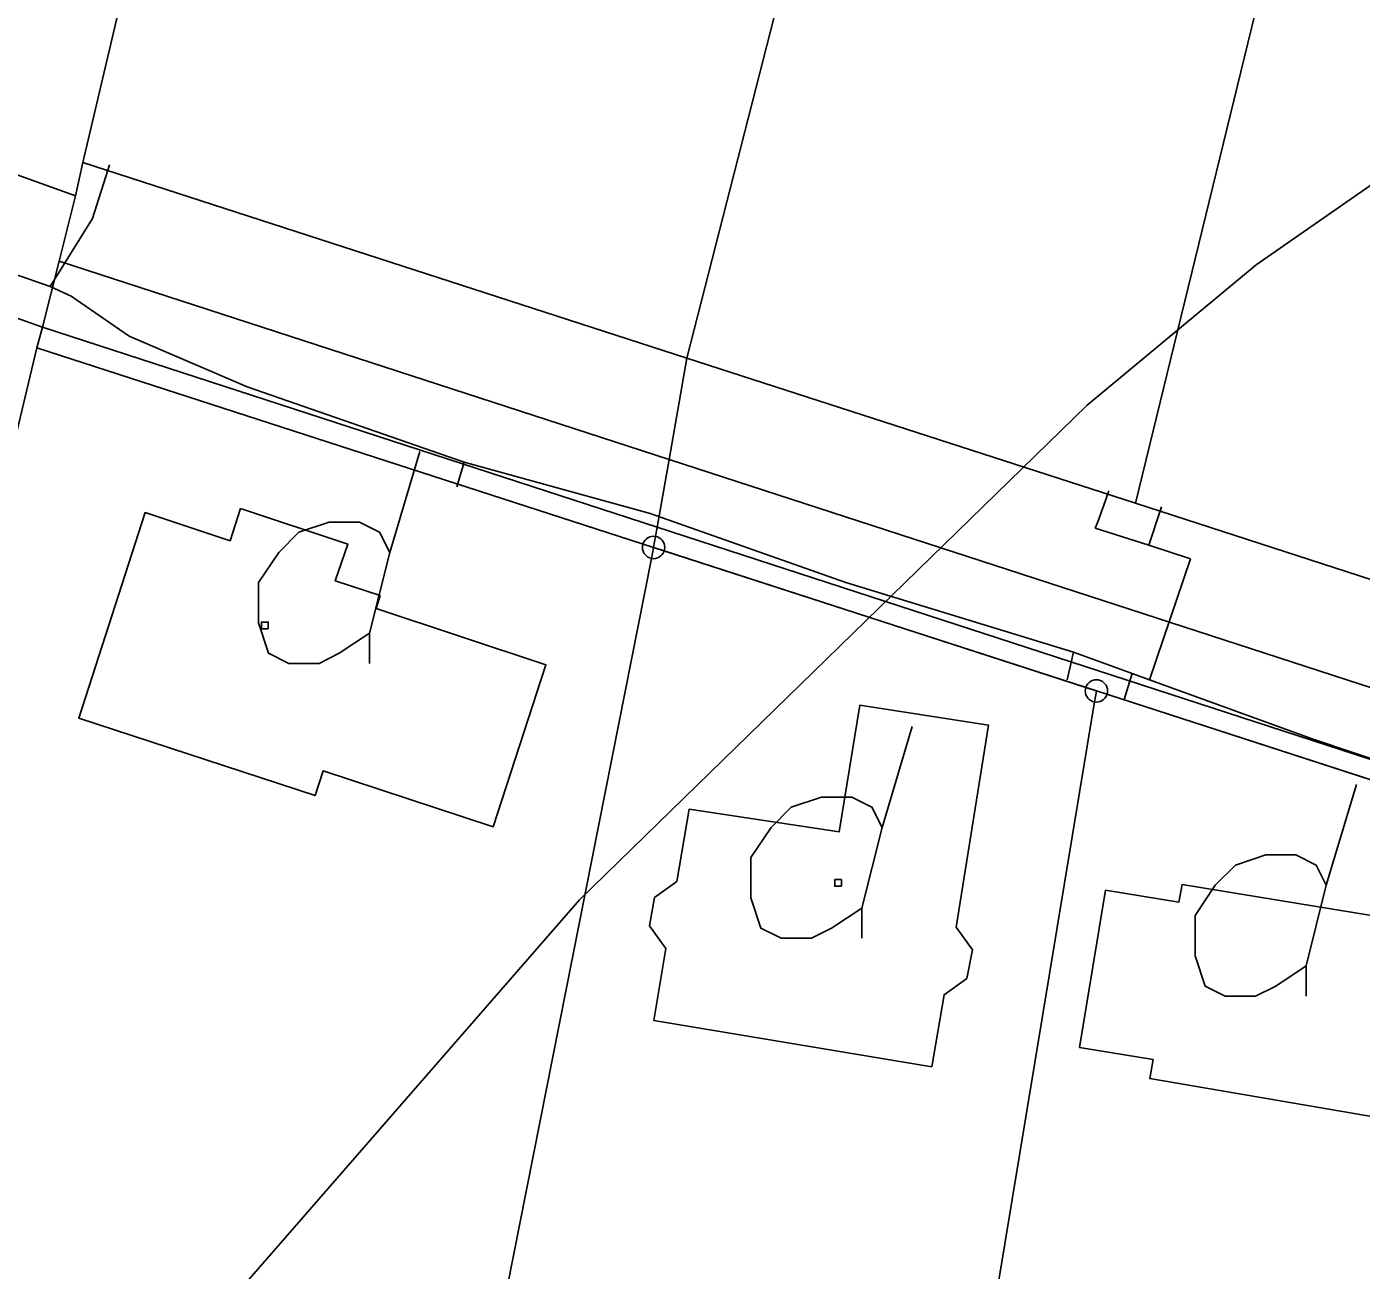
# Model space of a CAD drawing. Extents: x -645676 to -642474, y -1077513 to -1072613.
# Drawn here: x -644298.7 to -644239.2, y -1074907.3 to -1074851.8 of the extents above; entities that cross this region are included whole.
import ezdxf

# ---------------------------------------------------------------- set-up
doc = ezdxf.new("R2010")
doc.units = 0
for name, color, linetype in [('KN', 7, 'Continuous'), ('KULTURY_STAV', 7, 'Continuous'), ('KULTURY_ZNACKY', 7, 'Continuous'), ('PLYNOVOD', 7, 'Continuous'), ('VRSTEVNICE', 7, 'Continuous')]:
    doc.layers.add(name, color=color, linetype=linetype)

# ---------------------------------------------------------------- blocks, each defined once
blk = doc.blocks.new('$431')
blk.add_line((0.63, 0.99), (0.9, 1.89))
blk.add_lwpolyline([(0.45, 0), (0.45, 0.27), (0.63, 0.99), (0.54, 1.17), (0.36, 1.26), (0.09, 1.26), (-0.18, 1.17), (-0.36, 0.99), (-0.54, 0.72), (-0.54, 0.36), (-0.45, 0.09), (-0.27, 0), (0, 0), (0.18, 0.09), (0.45, 0.27)])

msp = doc.modelspace()

# ---------------------------------------------------------------- linework, layer by layer
at = {"layer": 'KN'}
for points in [[(-644257.82, -1074821.78), (-644258.1, -1074822.84), (-644269.27, -1074866.57), (-644296.22, -1074857.83), (-644293.29, -1074845.4), (-644290.85, -1074835.89), (-644285.45, -1074814.73)], [(-644238.96, -1074828.72), (-644238.97, -1074828.78), (-644238.98, -1074828.87), (-644238.97, -1074828.96), (-644238.95, -1074829.04), (-644238.91, -1074829.12), (-644238.86, -1074829.19), (-644238.8, -1074829.25), (-644238.73, -1074829.3), (-644238.65, -1074829.34), (-644238.6, -1074829.35), (-644249.27, -1074873.04), (-644269.27, -1074866.57), (-644258.1, -1074822.84)], [(-644219.25, -1074833.28), (-644219.25, -1074833.3), (-644219.26, -1074833.39), (-644219.25, -1074833.48), (-644219.23, -1074833.56), (-644219.19, -1074833.64), (-644219.14, -1074833.71), (-644219.08, -1074833.77), (-644219.01, -1074833.82), (-644218.93, -1074833.86), (-644218.87, -1074833.88), (-644229.29, -1074879.52), (-644249.27, -1074873.04), (-644238.6, -1074829.35), (-644238.57, -1074829.36), (-644238.48, -1074829.37), (-644238.39, -1074829.36), (-644238.31, -1074829.34), (-644238.23, -1074829.3), (-644238.16, -1074829.25), (-644238.1, -1074829.19), (-644238.05, -1074829.12), (-644238.01, -1074829.04), (-644237.99, -1074828.98)], [(-644306.98, -1074831.65), (-644308.19, -1074834.83), (-644314.41, -1074850.85), (-644305.86, -1074853.91), (-644299.79, -1074838.04), (-644303.99, -1074836.43), (-644302.78, -1074833.26), (-644296.78, -1074833.65), (-644298.17, -1074839.07), (-644295.26, -1074839.82), (-644296.78, -1074845.72), (-644295.23, -1074846.12), (-644294.94, -1074844.98), (-644293.29, -1074845.4), (-644296.22, -1074857.83), (-644296.54, -1074859.32), (-644316.26, -1074852.23), (-644311.42, -1074838.37), (-644309.73, -1074833.66), (-644308.67, -1074831.01)], [(-644269.27, -1074866.57), (-644270.07, -1074871.08), (-644297.27, -1074862.23), (-644296.54, -1074859.32), (-644296.22, -1074857.83)], [(-644298.01, -1074865.18), (-644298.27, -1074866.1), (-644302, -1074881.72), (-644320.61, -1074874.82), (-644319.08, -1074870.74), (-644315.42, -1074860.99), (-644314.77, -1074859.25)], [(-644270.07, -1074871.08), (-644270.6, -1074874.11), (-644298.01, -1074865.18), (-644297.27, -1074862.23)], [(-644270.6, -1074874.11), (-644270.67, -1074874.52), (-644270.76, -1074874.51), (-644270.85, -1074874.52), (-644270.93, -1074874.54), (-644271.01, -1074874.58), (-644271.08, -1074874.63), (-644271.14, -1074874.69), (-644271.19, -1074874.76), (-644271.23, -1074874.84), (-644271.23, -1074874.86), (-644298.27, -1074866.1), (-644298.01, -1074865.18)], [(-644249.27, -1074873.04), (-644229.29, -1074879.52), (-644209.29, -1074886), (-644210.26, -1074890.54), (-644270.07, -1074871.08), (-644269.27, -1074866.57)], [(-644210.26, -1074890.54), (-644210.91, -1074893.55), (-644270.6, -1074874.11), (-644270.07, -1074871.08)], [(-644289.18, -1074873.27), (-644284.4, -1074874.86), (-644284.96, -1074876.5), (-644282.96, -1074877.16), (-644283.14, -1074877.74), (-644275.56, -1074880.24), (-644277.91, -1074887.47), (-644285.5, -1074884.98), (-644285.85, -1074886.07), (-644296.4, -1074882.62), (-644293.44, -1074873.45), (-644289.65, -1074874.71)], [(-644289.18, -1074873.27), (-644289.65, -1074874.71), (-644293.44, -1074873.45), (-644296.4, -1074882.62), (-644285.85, -1074886.07), (-644285.5, -1074884.98), (-644277.91, -1074887.47), (-644275.56, -1074880.24), (-644283.14, -1074877.74), (-644282.96, -1074877.16), (-644284.96, -1074876.5), (-644284.4, -1074874.86)], [(-644270.77, -1074875.01), (-644270.77, -1074875.02), (-644270.76, -1074875.02), (-644270.86, -1074875.5), (-644270.93, -1074875.48), (-644271.01, -1074875.44), (-644271.08, -1074875.39), (-644271.14, -1074875.33), (-644271.19, -1074875.26), (-644271.23, -1074875.18), (-644271.25, -1074875.1), (-644271.26, -1074875.01), (-644271.25, -1074874.92), (-644271.23, -1074874.86)], [(-644270.67, -1074874.52), (-644270.76, -1074875), (-644270.77, -1074875), (-644270.77, -1074875.01), (-644271.23, -1074874.86), (-644271.23, -1074874.84), (-644271.19, -1074874.76), (-644271.14, -1074874.69), (-644271.08, -1074874.63), (-644271.01, -1074874.58), (-644270.93, -1074874.54), (-644270.85, -1074874.52), (-644270.76, -1074874.51)], [(-644270.29, -1074875.16), (-644270.29, -1074875.18), (-644270.33, -1074875.26), (-644270.38, -1074875.33), (-644270.44, -1074875.39), (-644270.51, -1074875.44), (-644270.59, -1074875.48), (-644270.67, -1074875.5), (-644270.76, -1074875.51), (-644270.85, -1074875.5), (-644270.86, -1074875.5), (-644270.76, -1074875.02), (-644270.75, -1074875.02), (-644270.75, -1074875.01)], [(-644270.76, -1074875.01), (-644270.76, -1074875.02), (-644270.77, -1074875.02), (-644270.77, -1074875.01)], [(-644270.29, -1074875.16), (-644270.75, -1074875.01), (-644270.75, -1074875), (-644270.76, -1074875), (-644270.67, -1074874.52), (-644270.59, -1074874.54), (-644270.51, -1074874.58), (-644270.44, -1074874.63), (-644270.38, -1074874.69), (-644270.33, -1074874.76), (-644270.29, -1074874.84), (-644270.27, -1074874.92), (-644270.26, -1074875.01), (-644270.27, -1074875.1)], [(-644270.75, -1074875.01), (-644270.75, -1074875.02), (-644270.76, -1074875.02), (-644270.76, -1074875.01)], [(-644287.95, -1074878.64), (-644288.25, -1074878.64), (-644288.25, -1074878.34), (-644287.95, -1074878.34)], [(-644287.95, -1074878.64), (-644287.95, -1074878.34), (-644288.25, -1074878.34), (-644288.25, -1074878.64)], [(-644250.54, -1074881.56), (-644251, -1074881.41), (-644251, -1074881.4), (-644251.01, -1074881.4), (-644251.02, -1074881.4), (-644251.02, -1074881.41), (-644251.48, -1074881.26), (-644251.48, -1074881.24), (-644251.44, -1074881.16), (-644251.39, -1074881.09), (-644251.33, -1074881.03), (-644251.26, -1074880.98), (-644251.18, -1074880.94), (-644251.1, -1074880.92), (-644251.01, -1074880.91), (-644250.92, -1074880.92), (-644250.84, -1074880.94), (-644250.76, -1074880.98), (-644250.69, -1074881.03), (-644250.63, -1074881.09), (-644250.58, -1074881.16), (-644250.54, -1074881.24), (-644250.52, -1074881.32), (-644250.51, -1074881.41), (-644250.52, -1074881.5)], [(-644251.02, -1074881.41), (-644251.02, -1074881.42), (-644251.01, -1074881.42), (-644251.09, -1074881.9), (-644251.1, -1074881.9), (-644251.18, -1074881.88), (-644251.26, -1074881.84), (-644251.33, -1074881.79), (-644251.39, -1074881.73), (-644251.44, -1074881.66), (-644251.48, -1074881.58), (-644251.5, -1074881.5), (-644251.51, -1074881.41), (-644251.5, -1074881.32), (-644251.48, -1074881.26)], [(-644250.54, -1074881.56), (-644250.54, -1074881.58), (-644250.58, -1074881.66), (-644250.63, -1074881.73), (-644250.69, -1074881.79), (-644250.76, -1074881.84), (-644250.84, -1074881.88), (-644250.92, -1074881.9), (-644251.01, -1074881.91), (-644251.09, -1074881.9), (-644251.01, -1074881.42), (-644251, -1074881.42), (-644251, -1074881.41)], [(-644251.01, -1074881.41), (-644251.01, -1074881.42), (-644251.02, -1074881.42), (-644251.02, -1074881.41)], [(-644251, -1074881.41), (-644251, -1074881.42), (-644251.01, -1074881.42), (-644251.01, -1074881.41)], [(-644255.82, -1074882.94), (-644257.27, -1074891.95), (-644256.53, -1074892.97), (-644256.79, -1074894.24), (-644257.8, -1074894.97), (-644258.35, -1074898.18), (-644270.75, -1074896.11), (-644270.22, -1074892.9), (-644270.94, -1074891.9), (-644270.72, -1074890.63), (-644269.73, -1074889.91), (-644269.18, -1074886.69), (-644262.49, -1074887.7), (-644261.56, -1074882.05)], [(-644255.82, -1074882.94), (-644261.56, -1074882.05), (-644262.49, -1074887.7), (-644269.18, -1074886.69), (-644269.73, -1074889.91), (-644270.72, -1074890.63), (-644270.94, -1074891.9), (-644270.22, -1074892.9), (-644270.75, -1074896.11), (-644258.35, -1074898.18), (-644257.8, -1074894.97), (-644256.79, -1074894.24), (-644256.53, -1074892.97), (-644257.27, -1074891.95)], [(-644262.38, -1074890.13), (-644262.68, -1074890.13), (-644262.68, -1074889.83), (-644262.38, -1074889.83)], [(-644262.38, -1074890.13), (-644262.38, -1074889.83), (-644262.68, -1074889.83), (-644262.68, -1074890.13)]]:
    msp.add_lwpolyline(points, close=True, dxfattribs=at)
for points in [[(-644316.26, -1074852.23), (-644296.54, -1074859.32), (-644297.27, -1074862.23), (-644298.01, -1074865.18), (-644314.77, -1074859.25)], [(-644302, -1074881.72), (-644298.27, -1074866.1), (-644271.23, -1074874.86), (-644271.25, -1074874.92), (-644271.26, -1074875.01), (-644271.25, -1074875.1), (-644271.23, -1074875.18), (-644271.19, -1074875.26), (-644271.14, -1074875.33), (-644271.08, -1074875.39), (-644271.01, -1074875.44), (-644270.93, -1074875.48), (-644270.86, -1074875.5), (-644280.23, -1074922.91)], [(-644231.53, -1074887.73), (-644250.54, -1074881.56), (-644250.52, -1074881.5), (-644250.51, -1074881.41), (-644250.52, -1074881.32), (-644250.54, -1074881.24), (-644250.58, -1074881.16), (-644250.63, -1074881.09), (-644250.69, -1074881.03), (-644250.76, -1074880.98), (-644250.84, -1074880.94), (-644250.92, -1074880.92), (-644251.01, -1074880.91), (-644251.1, -1074880.92), (-644251.18, -1074880.94), (-644251.26, -1074880.98), (-644251.33, -1074881.03), (-644251.39, -1074881.09), (-644251.44, -1074881.16), (-644251.48, -1074881.24), (-644251.48, -1074881.26), (-644270.29, -1074875.16), (-644270.27, -1074875.1), (-644270.26, -1074875.01), (-644270.27, -1074874.92), (-644270.29, -1074874.84), (-644270.33, -1074874.76), (-644270.38, -1074874.69), (-644270.44, -1074874.63), (-644270.51, -1074874.58), (-644270.59, -1074874.54), (-644270.67, -1074874.52), (-644270.6, -1074874.11), (-644210.91, -1074893.55)], [(-644270.76, -1074875), (-644270.76, -1074875.01), (-644270.77, -1074875.01), (-644270.77, -1074875), (-644270.76, -1074875)], [(-644270.75, -1074875.01), (-644270.76, -1074875.01), (-644270.76, -1074875), (-644270.75, -1074875), (-644270.75, -1074875.01)], [(-644280.23, -1074922.91), (-644270.86, -1074875.5), (-644270.85, -1074875.5), (-644270.76, -1074875.51), (-644270.67, -1074875.5), (-644270.59, -1074875.48), (-644270.51, -1074875.44), (-644270.44, -1074875.39), (-644270.38, -1074875.33), (-644270.33, -1074875.26), (-644270.29, -1074875.18), (-644270.29, -1074875.16), (-644251.48, -1074881.26), (-644251.5, -1074881.32), (-644251.51, -1074881.41), (-644251.5, -1074881.5), (-644251.48, -1074881.58), (-644251.44, -1074881.66), (-644251.39, -1074881.73), (-644251.33, -1074881.79), (-644251.26, -1074881.84), (-644251.18, -1074881.88), (-644251.1, -1074881.9), (-644251.09, -1074881.9), (-644259.09, -1074930.26)], [(-644240.31, -1074937.3), (-644258.7, -1074930.91), (-644258.68, -1074930.84), (-644258.67, -1074930.75), (-644258.68, -1074930.66), (-644258.7, -1074930.58), (-644258.74, -1074930.5), (-644258.79, -1074930.43), (-644258.85, -1074930.37), (-644258.92, -1074930.32), (-644259, -1074930.28), (-644259.08, -1074930.26), (-644259.09, -1074930.26), (-644251.09, -1074881.9), (-644251.01, -1074881.91), (-644250.92, -1074881.9), (-644250.84, -1074881.88), (-644250.76, -1074881.84), (-644250.69, -1074881.79), (-644250.63, -1074881.73), (-644250.58, -1074881.66), (-644250.54, -1074881.58), (-644250.54, -1074881.56), (-644231.53, -1074887.73)], [(-644251, -1074881.41), (-644251.01, -1074881.41), (-644251.02, -1074881.41), (-644251.02, -1074881.4), (-644251.01, -1074881.4), (-644251, -1074881.4), (-644251, -1074881.41)]]:
    msp.add_lwpolyline(points, dxfattribs=at)
at = {"layer": 'KULTURY_STAV'}
for points in [[(-644145.8, -1074906.56), (-644178.41, -1074896), (-644173.59, -1074873.01), (-644168.4, -1074848.41), (-644199.06, -1074838.79), (-644209.29, -1074886), (-644229.29, -1074879.52), (-644249.27, -1074873.04), (-644269.27, -1074866.57), (-644296.22, -1074857.83), (-644293.29, -1074845.4), (-644290.85, -1074835.89), (-644285.45, -1074814.73), (-644275.59, -1074772.98)], [(-644302.78, -1074833.26), (-644296.78, -1074833.65), (-644293.87, -1074834.39), (-644294.05, -1074835.07), (-644290.85, -1074835.89), (-644293.29, -1074845.4), (-644296.22, -1074857.83), (-644296.54, -1074859.32), (-644316.26, -1074852.23)], [(-644316.26, -1074852.23), (-644296.54, -1074859.32), (-644296.22, -1074857.83), (-644269.27, -1074866.57), (-644249.27, -1074873.04), (-644229.29, -1074879.52), (-644209.29, -1074886), (-644178.41, -1074896), (-644145.8, -1074906.56)], [(-644314.77, -1074859.25), (-644298.01, -1074865.18), (-644298.27, -1074866.1), (-644302, -1074881.72)], [(-644115.89, -1074941.48), (-644114.12, -1074927.36), (-644113.92, -1074925.81), (-644116.58, -1074924.95), (-644147.44, -1074914.97), (-644180.23, -1074904.34), (-644184.06, -1074903.1), (-644207.26, -1074895.59), (-644211.08, -1074894.35), (-644231.06, -1074887.88), (-644251.01, -1074881.41), (-644270.76, -1074875.01), (-644298.27, -1074866.1), (-644298.01, -1074865.18), (-644314.77, -1074859.25)], [(-644302, -1074881.72), (-644298.27, -1074866.1)], [(-644298.27, -1074866.1), (-644270.76, -1074875.01), (-644251.01, -1074881.41), (-644231.06, -1074887.88), (-644211.08, -1074894.35), (-644207.26, -1074895.59), (-644184.06, -1074903.1), (-644180.23, -1074904.34), (-644147.44, -1074914.97), (-644116.58, -1074924.95), (-644113.92, -1074925.81), (-644114.12, -1074927.36), (-644115.89, -1074941.48)], [(-644289.18, -1074873.27), (-644284.4, -1074874.86), (-644284.96, -1074876.5), (-644282.96, -1074877.16), (-644283.14, -1074877.74), (-644275.56, -1074880.24), (-644277.91, -1074887.47), (-644285.5, -1074884.98), (-644285.85, -1074886.07), (-644296.4, -1074882.62), (-644293.44, -1074873.45), (-644289.65, -1074874.71), (-644289.18, -1074873.27)], [(-644289.18, -1074873.27), (-644289.65, -1074874.71), (-644293.44, -1074873.45), (-644296.4, -1074882.62), (-644285.85, -1074886.07), (-644285.5, -1074884.98), (-644277.91, -1074887.47), (-644275.56, -1074880.24), (-644283.14, -1074877.74), (-644282.96, -1074877.16), (-644284.96, -1074876.5), (-644284.4, -1074874.86), (-644289.18, -1074873.27)], [(-644261.56, -1074882.05), (-644255.82, -1074882.94), (-644257.27, -1074891.95), (-644256.53, -1074892.97), (-644256.79, -1074894.24), (-644257.8, -1074894.97), (-644258.35, -1074898.18), (-644270.75, -1074896.11), (-644270.22, -1074892.9), (-644270.94, -1074891.9), (-644270.72, -1074890.63), (-644269.73, -1074889.91), (-644269.18, -1074886.69), (-644262.49, -1074887.7), (-644261.56, -1074882.05)], [(-644261.56, -1074882.05), (-644262.49, -1074887.7), (-644269.18, -1074886.69), (-644269.73, -1074889.91), (-644270.72, -1074890.63), (-644270.94, -1074891.9), (-644270.22, -1074892.9), (-644270.75, -1074896.11), (-644258.35, -1074898.18), (-644257.8, -1074894.97), (-644256.79, -1074894.24), (-644256.53, -1074892.97), (-644257.27, -1074891.95), (-644255.82, -1074882.94), (-644261.56, -1074882.05)], [(-644247.19, -1074890.05), (-644237.01, -1074891.71), (-644237.4, -1074894.17), (-644236.33, -1074894.36), (-644236.97, -1074898.18), (-644238.05, -1074897.98), (-644238.48, -1074900.45), (-644248.63, -1074898.71), (-644248.48, -1074897.86), (-644251.76, -1074897.32), (-644250.6, -1074890.3), (-644247.33, -1074890.83), (-644247.19, -1074890.05)], [(-644247.19, -1074890.05), (-644247.33, -1074890.83), (-644250.6, -1074890.3), (-644251.76, -1074897.32), (-644248.48, -1074897.86), (-644248.63, -1074898.71), (-644238.48, -1074900.45), (-644238.05, -1074897.98), (-644236.97, -1074898.18), (-644236.33, -1074894.36), (-644237.4, -1074894.17), (-644237.01, -1074891.71), (-644247.19, -1074890.05)]]:
    msp.add_lwpolyline(points, dxfattribs=at)
at = {"layer": 'PLYNOVOD'}
for p, q in [((-644295.79, -1074860.33), (-644295.1, -1074858.18)), ((-644295.1, -1074858.18), (-644295.02, -1074857.94)), ((-644297.68, -1074863.36), (-644295.79, -1074860.33)), ((-644299.29, -1074862.8), (-644297.68, -1074863.36)), ((-644297.68, -1074863.36), (-644296.73, -1074863.8)), ((-644296.73, -1074863.8), (-644294.15, -1074865.58)), ((-644294.15, -1074865.58), (-644288.89, -1074867.84)), ((-644288.89, -1074867.84), (-644279.21, -1074871.2)), ((-644279.53, -1074872.31), (-644279.21, -1074871.2)), ((-644279.21, -1074871.2), (-644270.91, -1074873.5)), ((-644250.45, -1074872.49), (-644250.61, -1074872.91)), ((-644250.61, -1074872.91), (-644250.95, -1074873.86)), ((-644248.26, -1074873.65), (-644248.11, -1074873.19)), ((-644270.91, -1074873.5), (-644262.19, -1074876.57)), ((-644250.95, -1074873.86), (-644251.06, -1074874.15)), ((-644248.57, -1074874.6), (-644248.26, -1074873.65)), ((-644251.06, -1074874.15), (-644248.67, -1074874.91)), ((-644248.67, -1074874.91), (-644248.57, -1074874.6)), ((-644246.82, -1074875.51), (-644248.67, -1074874.91)), ((-644248.64, -1074880.92), (-644246.82, -1074875.51)), ((-644262.19, -1074876.57), (-644252.03, -1074879.68)), ((-644252.32, -1074880.91), (-644252.03, -1074879.68)), ((-644252.03, -1074879.68), (-644249.41, -1074880.64)), ((-644249.77, -1074881.8), (-644249.41, -1074880.64)), ((-644249.41, -1074880.64), (-644248.64, -1074880.92)), ((-644248.64, -1074880.92), (-644241.38, -1074883.55)), ((-644241.38, -1074883.55), (-644229, -1074887.73))]:
    msp.add_line(p, q, dxfattribs=at)
at = {"layer": 'VRSTEVNICE'}
msp.add_lwpolyline([(-644341.72, -1075087.28), (-644339.72, -1075081.3), (-644335.17, -1075059.36), (-644329.33, -1075041.42), (-644324.77, -1075021.48), (-644324.49, -1075011.51), (-644328.47, -1074979.61), (-644325.77, -1074972.2), (-644325.77, -1074969.78), (-644313.23, -1074944), (-644305.12, -1074930.04), (-644290.3, -1074909.39), (-644274.07, -1074890.74), (-644251.42, -1074868.66), (-644243.88, -1074862.4), (-644230.77, -1074853.28), (-644217.1, -1074845.87), (-644195.74, -1074837.76), (-644165.83, -1074830.64), (-644162.98, -1074830.78), (-644141.62, -1074825.22), (-644125.38, -1074818.53), (-644095.88, -1074803.28)], dxfattribs=at)

# ---------------------------------------------------------------- block references
at = {"layer": 'KULTURY_ZNACKY', "xscale": 5, "yscale": 5}
for p in [(-644285.68, -1074880.18), (-644263.72, -1074892.45), (-644243.91, -1074895.03)]:
    msp.add_blockref('$431', p, dxfattribs=at)

doc.saveas('drawing.dxf')
